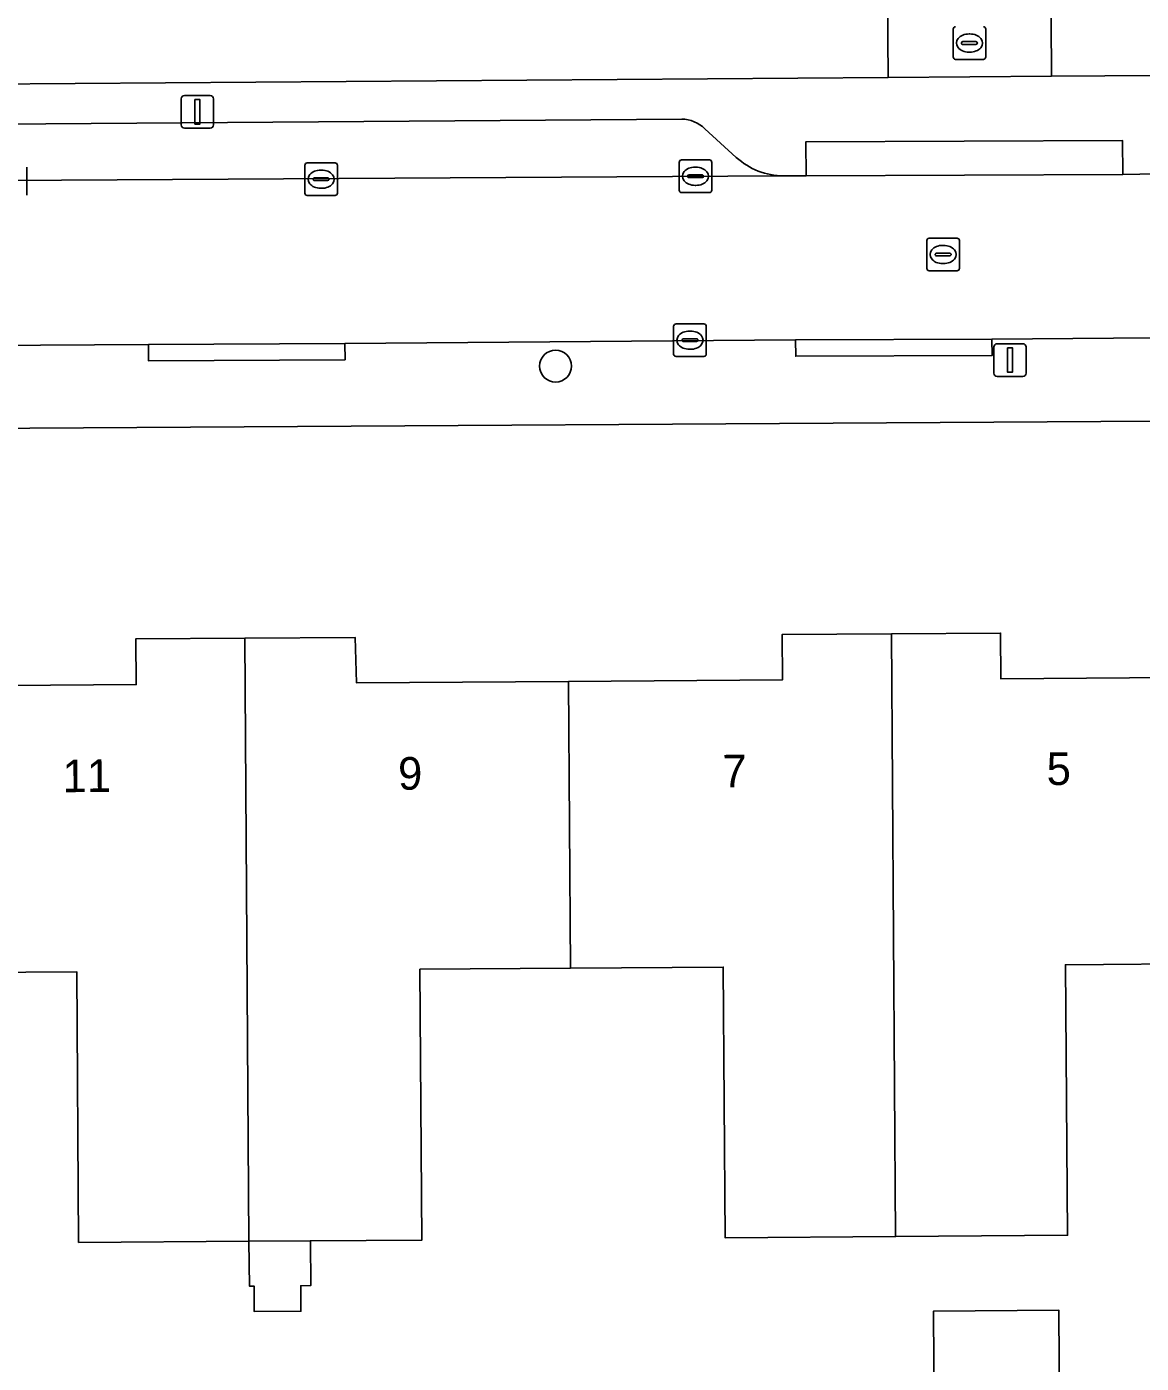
# Model space of a CAD drawing. Extents: x 157320 to 158835, y 386650 to 388491.
# Drawn here: x 157909.14 to 157943.32, y 387640.63 to 387681.62 of the extents above; entities that cross this region are included whole.
import ezdxf

# ---------------------------------------------------------------- set-up
doc = ezdxf.new("R2010")
doc.units = 0
for name, color, linetype in [('IMGEO_Boom', 7, 'Continuous'), ('IMGEO_Erf', 7, 'Continuous'), ('IMGEO_Kolk', 7, 'Continuous'), ('IMGEO_Lichtmast', 7, 'Continuous'), ('IMGEO_Pand', 7, 'Continuous'), ('IMGEO_Pand_nummerreeks', 7, 'Continuous'), ('IMGEO_Parkeervlak_open', 7, 'Continuous'), ('IMGEO_Rijbaan_lokaal_open', 7, 'Continuous'), ('IMGEO_Rioolput', 7, 'Continuous'), ('IMGEO_Voetpad_open', 7, 'Continuous')]:
    doc.layers.add(name, color=color, linetype=linetype)

msp = doc.modelspace()

# ---------------------------------------------------------------- linework, layer by layer
at = {"layer": 'IMGEO_Boom'}
msp.add_circle((157925.36, 387671.212), 0.489, dxfattribs=at)
at = {"layer": 'IMGEO_Erf'}
for points in [[(157879.753, 387772.965), (157881.386, 387750), (157882.31, 387736.704), (157882.388, 387735.931), (157882.547, 387718.802), (157882.583, 387714.932), (157882.685, 387703.982), (157882.918, 387679.673), (157935.559, 387680.067), (157935.373, 387702.056), (157932.007, 387704.554), (157921.102, 387704.43), (157921.002, 387713.451), (157944.155, 387713.802), (157944.281, 387710.855), (157940.402, 387707.577), (157940.566, 387680.099), (157969.955, 387680.292), (157978.794, 387680.35), (157978.925, 387666.151), (157979.338, 387606.891), (157992.207, 387607.036)], [(157968.348, 387669.681), (157882.963, 387669.147), (157883.157, 387640.332)], [(157905.931, 387661.393), (157912.5, 387661.443), (157912.489, 387662.845), (157915.836, 387662.866), (157919.22, 387662.888), (157919.255, 387661.501), (157925.758, 387661.544), (157932.318, 387661.587), (157932.309, 387662.983), (157935.663, 387663.003), (157939.006, 387663.022), (157939.018, 387661.62), (157945.586, 387661.677)], [(157945.644, 387652.889), (157940.997, 387652.854), (157941.06, 387644.556), (157935.785, 387644.516), (157930.563, 387644.477), (157930.504, 387652.78), (157925.816, 387652.747), (157921.2, 387652.714), (157921.26, 387644.411), (157917.841, 387644.387), (157917.851, 387643.013), (157917.545, 387643.011), (157917.55, 387642.226), (157916.12, 387642.216), (157916.115, 387643), (157915.973, 387642.999), (157915.957, 387644.373), (157910.736, 387644.336), (157910.677, 387652.638), (157905.989, 387652.605)]]:
    msp.add_lwpolyline(points, dxfattribs=at)
msp.add_lwpolyline([(157940.818, 387639.099), (157936.973, 387639.069), (157936.948, 387642.227), (157940.794, 387642.256)], close=True, dxfattribs=at)
at = {"layer": 'IMGEO_Kolk'}
for p, q in [((157937.551, 387680.693), (157937.551, 387681.545)), ((157938.039, 387681.399), (157938.064, 387681.399)), ((157938.552, 387681.545), (157938.552, 387680.693)), ((157937.81, 387681.113), (157937.81, 387681.125)), ((157938.248, 387681.076), (157937.85, 387681.076)), ((157937.853, 387681.162), (157938.251, 387681.162)), ((157938.294, 387681.125), (157938.294, 387681.113)), ((157938.478, 387680.619), (157937.626, 387680.619)), ((157938.062, 387680.839), (157938.037, 387680.839)), ((157909.143, 387677.309), (157909.143, 387676.457)), ((157917.671, 387676.518), (157917.671, 387677.37)), ((157917.746, 387677.444), (157918.598, 387677.444)), ((157918.672, 387677.37), (157918.672, 387676.518)), ((157929.151, 387676.608), (157929.151, 387677.46)), ((157929.226, 387677.534), (157930.078, 387677.534)), ((157929.639, 387677.314), (157929.664, 387677.314)), ((157930.152, 387677.46), (157930.152, 387676.608)), ((157917.93, 387676.938), (157917.93, 387676.95)), ((157918.368, 387676.901), (157917.97, 387676.901)), ((157917.973, 387676.987), (157918.371, 387676.987)), ((157918.159, 387677.224), (157918.184, 387677.224)), ((157918.414, 387676.95), (157918.414, 387676.938)), ((157929.41, 387677.028), (157929.41, 387677.04)), ((157929.848, 387676.991), (157929.45, 387676.991)), ((157929.453, 387677.077), (157929.851, 387677.077)), ((157929.894, 387677.04), (157929.894, 387677.028)), ((157918.182, 387676.664), (157918.157, 387676.664)), ((157930.078, 387676.534), (157929.226, 387676.534)), ((157929.662, 387676.754), (157929.637, 387676.754)), ((157918.598, 387676.444), (157917.746, 387676.444)), ((157928.981, 387671.581), (157928.981, 387672.433)), ((157929.056, 387672.507), (157929.908, 387672.507)), ((157929.982, 387672.433), (157929.982, 387671.581)), ((157929.24, 387672.001), (157929.24, 387672.013)), ((157929.678, 387671.964), (157929.28, 387671.964)), ((157929.283, 387672.05), (157929.681, 387672.05)), ((157929.469, 387672.287), (157929.494, 387672.287)), ((157929.724, 387672.013), (157929.724, 387672.001)), ((157929.492, 387671.727), (157929.467, 387671.727)), ((157929.908, 387671.507), (157929.056, 387671.507))]:
    msp.add_line(p, q, dxfattribs=at)
for points in [[(157937.551, 387680.693), (157937.551, 387681.545)], [(157938.552, 387681.545), (157938.552, 387680.693)], [(157938.478, 387680.619), (157937.626, 387680.619)], [(157909.143, 387677.309), (157909.143, 387676.457)], [(157917.671, 387676.518), (157917.671, 387677.37)], [(157917.746, 387677.444), (157918.598, 387677.444)], [(157918.672, 387677.37), (157918.672, 387676.518)], [(157929.151, 387676.608), (157929.151, 387677.46)], [(157929.226, 387677.534), (157930.078, 387677.534)], [(157930.152, 387677.46), (157930.152, 387676.608)], [(157930.078, 387676.534), (157929.226, 387676.534)], [(157918.598, 387676.444), (157917.746, 387676.444)], [(157928.981, 387671.581), (157928.981, 387672.433)], [(157929.056, 387672.507), (157929.908, 387672.507)], [(157929.982, 387672.433), (157929.982, 387671.581)], [(157929.908, 387671.507), (157929.056, 387671.507)]]:
    msp.add_lwpolyline(points, dxfattribs=at)
for centre, radius, start, end in [((157937.628, 387681.543), 0.0765, 91.552, 178.448), ((157937.628, 387681.543), 0.0765, 91.552, 178.448), ((157938.476, 387681.543), 0.0765, 1.552, 88.448), ((157938.476, 387681.543), 0.0765, 1.552, 88.448), ((157937.85, 387681.122), 0.0403, 85.8775, 175.7526), ((157937.847, 387681.112), 0.0366, 178.938, 274.7102), ((157938.251, 387681.119), 0.043, 264.8664, 352.4533), ((157938.255, 387681.124), 0.0386, 1.7309, 96.639), ((157937.628, 387680.695), 0.0765, 181.552, 268.448), ((157937.628, 387680.695), 0.0765, 181.552, 268.448), ((157938.476, 387680.695), 0.0765, 271.552, 358.448), ((157938.476, 387680.695), 0.0765, 271.552, 358.448), ((157917.748, 387677.368), 0.0765, 91.552, 178.448), ((157917.748, 387677.368), 0.0765, 91.552, 178.448), ((157918.596, 387677.368), 0.0765, 1.552, 88.448), ((157918.596, 387677.368), 0.0765, 1.552, 88.448), ((157929.228, 387677.458), 0.0765, 91.552, 178.448), ((157929.228, 387677.458), 0.0765, 91.552, 178.448), ((157930.076, 387677.458), 0.0765, 1.552, 88.448), ((157930.076, 387677.458), 0.0765, 1.552, 88.448), ((157917.97, 387676.947), 0.0403, 85.8775, 175.7526), ((157917.967, 387676.937), 0.0366, 178.938, 274.7102), ((157918.371, 387676.944), 0.043, 264.8664, 352.4533), ((157918.375, 387676.949), 0.0386, 1.7309, 96.639), ((157929.45, 387677.037), 0.0403, 85.8775, 175.7526), ((157929.447, 387677.027), 0.0366, 178.938, 274.7102), ((157929.851, 387677.034), 0.043, 264.8664, 352.4533), ((157929.855, 387677.039), 0.0386, 1.7309, 96.639), ((157917.748, 387676.52), 0.0765, 181.552, 268.448), ((157917.748, 387676.52), 0.0765, 181.552, 268.448), ((157918.596, 387676.52), 0.0765, 271.552, 358.448), ((157918.596, 387676.52), 0.0765, 271.552, 358.448), ((157929.228, 387676.61), 0.0765, 181.552, 268.448), ((157929.228, 387676.61), 0.0765, 181.552, 268.448), ((157930.076, 387676.61), 0.0765, 271.552, 358.448), ((157930.076, 387676.61), 0.0765, 271.552, 358.448), ((157929.058, 387672.431), 0.0765, 91.552, 178.448), ((157929.058, 387672.431), 0.0765, 91.552, 178.448), ((157929.906, 387672.431), 0.0765, 1.552, 88.448), ((157929.906, 387672.431), 0.0765, 1.552, 88.448), ((157929.28, 387672.01), 0.0403, 85.8775, 175.7526), ((157929.277, 387672), 0.0366, 178.938, 274.7102), ((157929.681, 387672.007), 0.043, 264.8664, 352.4533), ((157929.685, 387672.012), 0.0386, 1.7309, 96.639), ((157929.058, 387671.583), 0.0765, 181.552, 268.448), ((157929.058, 387671.583), 0.0765, 181.552, 268.448), ((157929.906, 387671.583), 0.0765, 271.552, 358.448), ((157929.906, 387671.583), 0.0765, 271.552, 358.448)]:
    msp.add_arc(centre, radius, start, end, dxfattribs=at)
for centre, major_axis, ratio, start_param, end_param in [((157938.038, 387681.119), (-0.387, 0.002), 0.722429, 4.712389, 7.853982), ((157938.063, 387681.119), (-0.39, 0.002), 0.717154, 1.570796, 4.712389), ((157929.638, 387677.034), (-0.387, 0.002), 0.722429, 4.712389, 7.853982), ((157929.663, 387677.034), (-0.39, 0.002), 0.717154, 1.570796, 4.712389), ((157918.158, 387676.944), (-0.387, 0.002), 0.722429, 4.712389, 7.853982), ((157918.183, 387676.944), (-0.39, 0.002), 0.717154, 1.570796, 4.712389), ((157929.468, 387672.007), (-0.387, 0.002), 0.722429, 4.712389, 7.853982), ((157929.493, 387672.007), (-0.39, 0.002), 0.717154, 1.570796, 4.712389)]:
    msp.add_ellipse(centre, major_axis=major_axis, ratio=ratio, start_param=start_param, end_param=end_param, dxfattribs=at)
at = {"layer": 'IMGEO_Lichtmast'}
for p, q in [((157913.883, 387678.608), (157913.883, 387679.408)), ((157913.883, 387679.408), (157913.883, 387678.608)), ((157913.983, 387679.508), (157914.773, 387679.508)), ((157914.773, 387679.508), (157913.983, 387679.508)), ((157914.873, 387679.408), (157914.873, 387678.608)), ((157914.873, 387678.608), (157914.873, 387679.408)), ((157914.773, 387678.508), (157913.983, 387678.508)), ((157913.983, 387678.508), (157914.773, 387678.508)), ((157938.8, 387670.998), (157938.8, 387671.798)), ((157938.8, 387671.798), (157938.8, 387670.998)), ((157938.9, 387671.898), (157939.69, 387671.898)), ((157939.69, 387671.898), (157938.9, 387671.898)), ((157939.79, 387671.798), (157939.79, 387670.998)), ((157939.79, 387670.998), (157939.79, 387671.798)), ((157939.69, 387670.898), (157938.9, 387670.898)), ((157938.9, 387670.898), (157939.69, 387670.898))]:
    msp.add_line(p, q, dxfattribs=at)
for points in [[(157914.303, 387679.383), (157914.453, 387679.383), (157914.453, 387678.633), (157914.303, 387678.633), (157914.303, 387679.383)], [(157939.22, 387671.773), (157939.37, 387671.773), (157939.37, 387671.023), (157939.22, 387671.023), (157939.22, 387671.773)]]:
    msp.add_lwpolyline(points, dxfattribs=at)
for centre, start, end in [((157913.983, 387679.408), 90, 180), ((157913.983, 387679.408), 90, 180), ((157914.773, 387679.408), 0, 90), ((157914.773, 387679.408), 360, 90), ((157913.983, 387678.608), 180, 270), ((157913.983, 387678.608), 180, 270), ((157914.773, 387678.608), 270, 0), ((157914.773, 387678.608), 270, 0), ((157938.9, 387671.798), 90, 180), ((157938.9, 387671.798), 90, 180), ((157939.69, 387671.798), 0, 90), ((157939.69, 387671.798), 360, 90), ((157938.9, 387670.998), 180, 270), ((157938.9, 387670.998), 180, 270), ((157939.69, 387670.998), 270, 0), ((157939.69, 387670.998), 270, 0)]:
    msp.add_arc(centre, 0.1, start, end, dxfattribs=at)
at = {"layer": 'IMGEO_Pand'}
for points in [[(157925.758, 387661.544), (157925.816, 387652.747), (157930.504, 387652.78), (157930.563, 387644.477), (157935.785, 387644.516), (157935.663, 387663.003), (157932.309, 387662.983), (157932.318, 387661.587)], [(157945.586, 387661.677), (157939.018, 387661.62), (157939.006, 387663.022), (157935.663, 387663.003), (157935.785, 387644.516), (157941.06, 387644.556), (157940.997, 387652.854), (157945.644, 387652.889)], [(157905.989, 387652.605), (157910.677, 387652.638), (157910.736, 387644.336), (157915.957, 387644.373), (157915.836, 387662.866), (157912.489, 387662.845), (157912.5, 387661.443), (157905.931, 387661.393)], [(157925.758, 387661.544), (157919.255, 387661.501), (157919.22, 387662.888), (157915.836, 387662.866), (157915.957, 387644.373), (157917.841, 387644.387), (157921.26, 387644.411), (157921.2, 387652.714), (157925.816, 387652.747)], [(157917.841, 387644.387), (157915.957, 387644.373), (157915.973, 387642.999), (157916.115, 387643), (157916.12, 387642.216), (157917.55, 387642.226), (157917.545, 387643.011), (157917.851, 387643.013)], [(157940.818, 387639.099), (157940.794, 387642.256), (157936.948, 387642.227), (157936.973, 387639.069)]]:
    msp.add_lwpolyline(points, close=True, dxfattribs=at)
at = {"layer": 'IMGEO_Parkeervlak_open'}
for points in [[(157929.23, 387678.788), (157886.036, 387678.464)], [(157930.903, 387677.612), (157929.94, 387678.491)], [(157882.95, 387676.751), (157932.352, 387677.044)]]:
    msp.add_lwpolyline(points, dxfattribs=at)
for centre, radius, start, end in [((157929.203, 387677.726), 1.062, 46.0599, 88.54), ((157932.369, 387679.22), 2.176, 227.639, 269.5511)]:
    msp.add_arc(centre, radius, start, end, dxfattribs=at)
at = {"layer": 'IMGEO_Rijbaan_lokaal_open'}
for points in [[(157940.566, 387680.099), (157940.402, 387707.577), (157944.281, 387710.855), (157944.155, 387713.802), (157921.002, 387713.451), (157921.102, 387704.43), (157932.007, 387704.554), (157935.373, 387702.056), (157935.559, 387680.067)], [(157966.301, 387677.259), (157943.763, 387677.106), (157943.277, 387677.103), (157942.752, 387677.088), (157933.042, 387677.052), (157932.352, 387677.044), (157882.95, 387676.751), (157882.977, 387671.7), (157892.84, 387671.748), (157899.613, 387671.791), (157912.876, 387671.87), (157918.901, 387671.908), (157932.722, 387672.014), (157938.743, 387672.033), (157952.405, 387672.154), (157958.429, 387672.184), (157966.339, 387672.228)]]:
    msp.add_lwpolyline(points, close=True, dxfattribs=at)
at = {"layer": 'IMGEO_Rioolput'}
for p, q in [((157936.744, 387674.209), (157936.744, 387675.061)), ((157936.819, 387675.135), (157937.671, 387675.135)), ((157937.232, 387674.915), (157937.257, 387674.915)), ((157937.745, 387675.061), (157937.745, 387674.209)), ((157937.003, 387674.629), (157937.003, 387674.641)), ((157937.441, 387674.592), (157937.043, 387674.592)), ((157937.046, 387674.678), (157937.444, 387674.678)), ((157937.487, 387674.641), (157937.487, 387674.629)), ((157937.671, 387674.135), (157936.819, 387674.135)), ((157937.255, 387674.355), (157937.23, 387674.355))]:
    msp.add_line(p, q, dxfattribs=at)
for points in [[(157936.744, 387674.209), (157936.744, 387675.061)], [(157936.819, 387675.135), (157937.671, 387675.135)], [(157937.745, 387675.061), (157937.745, 387674.209)], [(157937.671, 387674.135), (157936.819, 387674.135)]]:
    msp.add_lwpolyline(points, dxfattribs=at)
for centre, radius, start, end in [((157936.821, 387675.059), 0.0765, 91.552, 178.448), ((157936.821, 387675.059), 0.0765, 91.552, 178.448), ((157937.669, 387675.059), 0.0765, 1.552, 88.448), ((157937.669, 387675.059), 0.0765, 1.552, 88.448), ((157937.043, 387674.638), 0.0403, 85.8775, 175.7526), ((157937.04, 387674.628), 0.0366, 178.938, 274.7102), ((157937.444, 387674.635), 0.043, 264.8664, 352.4533), ((157937.448, 387674.64), 0.0386, 1.7309, 96.639), ((157936.821, 387674.211), 0.0765, 181.552, 268.448), ((157936.821, 387674.211), 0.0765, 181.552, 268.448), ((157937.669, 387674.211), 0.0765, 271.552, 358.448), ((157937.669, 387674.211), 0.0765, 271.552, 358.448)]:
    msp.add_arc(centre, radius, start, end, dxfattribs=at)
for centre, major_axis, ratio, start_param, end_param in [((157937.231, 387674.635), (-0.387, 0.002), 0.722429, 4.712389, 7.853982), ((157937.256, 387674.635), (-0.39, 0.002), 0.717154, 1.570796, 4.712389)]:
    msp.add_ellipse(centre, major_axis=major_axis, ratio=ratio, start_param=start_param, end_param=end_param, dxfattribs=at)
at = {"layer": 'IMGEO_Voetpad_open'}
for points in [[(157969.955, 387680.292), (157940.566, 387680.099), (157935.559, 387680.067), (157882.918, 387679.673), (157882.95, 387676.751)], [(157886.036, 387678.464), (157929.23, 387678.788)], [(157929.94, 387678.491), (157930.903, 387677.612)], [(157932.352, 387677.044), (157933.042, 387677.052), (157933.038, 387678.092), (157942.748, 387678.128), (157942.752, 387677.088), (157943.277, 387677.103), (157943.763, 387677.106)], [(157952.405, 387672.154), (157938.743, 387672.033), (157938.744, 387671.534), (157932.723, 387671.515), (157932.722, 387672.014), (157918.901, 387671.908), (157918.904, 387671.409), (157912.879, 387671.371), (157912.876, 387671.87), (157899.613, 387671.791), (157899.616, 387671.292), (157892.843, 387671.249), (157892.84, 387671.748), (157882.977, 387671.7), (157882.963, 387669.147), (157968.348, 387669.681)]]:
    msp.add_lwpolyline(points, dxfattribs=at)
for points in [[(157933.042, 387677.052), (157942.752, 387677.088), (157942.748, 387678.128), (157933.038, 387678.092)], [(157932.722, 387672.014), (157932.723, 387671.515), (157938.744, 387671.534), (157938.743, 387672.033)], [(157918.901, 387671.908), (157912.876, 387671.87), (157912.879, 387671.371), (157918.904, 387671.409)]]:
    msp.add_lwpolyline(points, close=True, dxfattribs=at)
for centre, radius, start, end in [((157929.203, 387677.726), 1.062, 46.0599, 88.54), ((157932.369, 387679.22), 2.176, 227.639, 269.5511)]:
    msp.add_arc(centre, radius, start, end, dxfattribs=at)

# ---------------------------------------------------------------- texts
at = {"layer": 'IMGEO_Pand_nummerreeks'}
for s, rotation, p in [('9', 0.4183, (157920.534, 387658.219)), ('7', 0.4192, (157930.479, 387658.29)), ('5', 0.4192, (157940.422, 387658.363)), ('11', 0.4192, (157910.245, 387658.143))]:
    msp.add_text(s, height=1, rotation=rotation, dxfattribs=at).set_placement(p)

doc.saveas('drawing.dxf')
